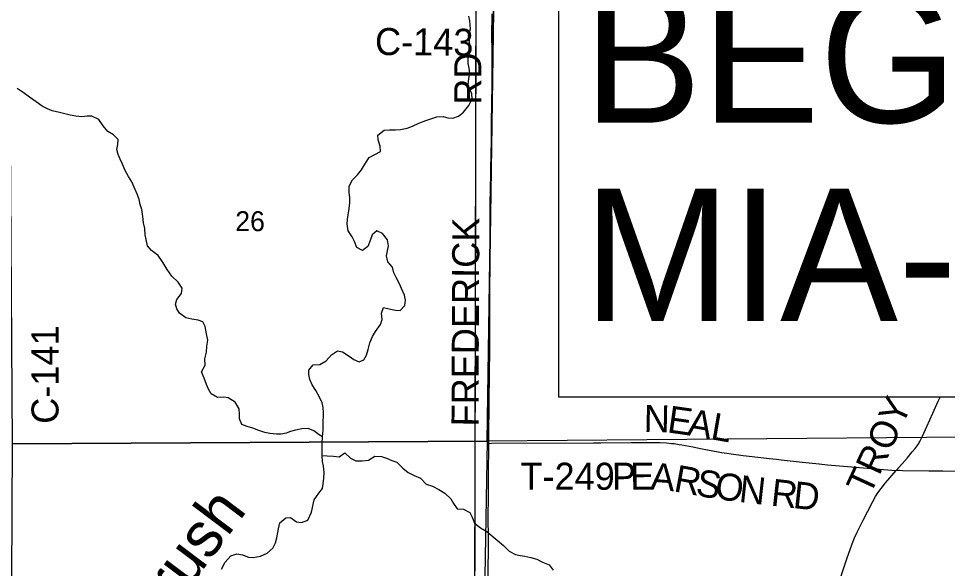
# Model space of a CAD drawing. Extents: x 0 to 680, y 0 to 440.
# Drawn here: x 401.22 to 435.64, y 201.75 to 222.12 of the extents above; entities that cross this region are included whole.
import ezdxf

# ---------------------------------------------------------------- set-up
doc = ezdxf.new("R2010")
doc.units = 0
for name, color, linetype in [('GM_X_County_Road', 7, 'Continuous'), ('GM_X_County_Road_Text', 7, 'Continuous'), ('GM_X_Minor_River', 7, 'Continuous'), ('GM_X_Minor_River_Text', 7, 'Continuous'), ('GM_X_Section', 7, 'Continuous'), ('GM_X_Section_Text', 7, 'Continuous'), ('GM_X_Township', 7, 'Continuous'), ('GM_X_Township_Road', 7, 'Continuous'), ('GM_X_Township_Road_Text', 7, 'Continuous'), ('SH_Text', 7, 'Continuous')]:
    doc.layers.add(name, color=color, linetype=linetype)

msp = doc.modelspace()

# ---------------------------------------------------------------- linework, layer by layer
at = {"layer": 'GM_X_County_Road'}
for points in [[(418.649, 206.384), (418.66, 208.158), (418.668, 208.694), (418.669, 208.88), (418.674, 209.209), (418.681, 209.603), (418.681, 209.822), (418.686, 210.511), (418.689, 211.562), (418.692, 212.303), (418.693, 212.789), (418.694, 213.073), (418.695, 213.653), (418.694, 214.036), (418.695, 214.418), (418.702, 215.063), (418.704, 215.314), (418.71, 215.73), (418.719, 216.437), (418.722, 216.556), (418.749, 217.604), (418.754, 217.831), (418.754, 217.965), (418.753, 218.117), (418.763, 219.153), (418.77, 219.503), (418.772, 219.875), (418.767, 220.959), (418.766, 221.473), (418.767, 222.293)], [(433.748, 205.376), (434.146, 205.837), (434.343, 206.065), (434.45, 206.196), (434.518, 206.287), (434.551, 206.335), (434.58, 206.381), (434.602, 206.418), (434.62, 206.451), (434.719, 206.655), (434.883, 207.01), (435.104, 207.498), (435.305, 207.948), (435.375, 208.101)], [(418.61, 198.939), (418.609, 199.291), (418.607, 199.861), (418.622, 200.591), (418.618, 201.259), (418.619, 201.52), (418.637, 202.644), (418.637, 202.927), (418.625, 203.591), (418.635, 204.472), (418.638, 204.6), (418.639, 204.982), (418.639, 205.036), (418.641, 205.134), (418.643, 205.543), (418.646, 206.004), (418.648, 206.179), (418.649, 206.384)], [(430.575, 197.342), (430.579, 197.368), (430.589, 197.425), (430.598, 197.467), (430.718, 197.945), (430.88, 198.57), (431.025, 199.109), (431.159, 199.606), (431.296, 200.113), (431.495, 200.785), (431.746, 201.589), (431.917, 202.109), (432.109, 202.657), (432.196, 202.88), (432.293, 203.088), (432.522, 203.536), (432.866, 204.209), (432.977, 204.409), (433.065, 204.547), (433.186, 204.714), (433.351, 204.918), (433.748, 205.376)]]:
    msp.add_lwpolyline(points, dxfattribs=at)
at = {"layer": 'GM_X_Minor_River'}
for points in [[(413.845, 209.408), (414.02, 209.473), (414.11, 209.653), (414.181, 209.866), (414.238, 210.114), (414.342, 210.341), (414.452, 210.534), (414.637, 210.786), (414.693, 210.967), (414.67, 211.209), (414.74, 211.416), (415.001, 211.359), (415.188, 211.323), (415.369, 211.3), (415.54, 211.492), (415.556, 211.694), (415.519, 211.875), (415.408, 212.118), (415.344, 212.3), (415.213, 212.53), (415.128, 212.699), (415.077, 212.915), (414.912, 213.105), (414.855, 213.334), (414.891, 213.515), (414.928, 213.702), (414.897, 213.924), (414.713, 214.155), (414.493, 214.258), (414.323, 214.106), (414.246, 213.899), (414.162, 213.672), (413.965, 213.534), (413.759, 213.637), (413.675, 213.86), (413.583, 214.036), (413.432, 214.259), (413.402, 214.501), (413.412, 214.689), (413.471, 215.091), (413.494, 215.299), (413.497, 215.486), (413.473, 215.688), (413.476, 215.909), (413.6, 216.143), (413.778, 216.328), (413.928, 216.521), (414.073, 216.76), (414.21, 216.973), (414.426, 217.084), (414.636, 217.195), (414.625, 217.397), (414.548, 217.633), (414.531, 217.801), (414.775, 217.992), (414.97, 217.996), (415.191, 218), (415.373, 218.011), (415.629, 218.061), (415.824, 218.132), (416.061, 218.243), (416.317, 218.34), (416.54, 218.424), (416.722, 218.482), (416.957, 218.499), (417.124, 218.443), (417.312, 218.427), (417.528, 218.505), (417.711, 218.65), (417.903, 218.896), (418.034, 219.149), (418.023, 219.33), (417.945, 219.499), (417.887, 219.668), (417.904, 219.902), (417.94, 220.103), (417.923, 220.284), (417.878, 220.459), (417.888, 220.647), (417.938, 220.854), (417.941, 221.089), (417.931, 221.317), (417.9, 221.485), (417.964, 221.739), (417.948, 222.041), (417.903, 222.21)], [(412.489, 206.627), (412.362, 206.696), (412.17, 206.853), (411.956, 206.937), (411.721, 206.92), (411.479, 206.869), (411.304, 206.818), (411.135, 206.76), (410.953, 206.722), (410.779, 206.718), (410.531, 206.748), (410.35, 206.784), (410.13, 206.861), (409.909, 206.945), (409.689, 207.008), (409.502, 207.084), (409.404, 207.287), (409.414, 207.462), (409.396, 207.663), (409.245, 207.907), (408.993, 208.071), (408.825, 208.094), (408.597, 208.083), (408.364, 208.221), (408.259, 208.39), (408.188, 208.566), (408.097, 208.802), (408, 209.038), (408.131, 209.284), (408.121, 209.513), (408.185, 209.767), (408.195, 209.988), (408.239, 210.209), (408.188, 210.438), (408.138, 210.714), (408.047, 210.883), (407.873, 210.946), (407.646, 210.982), (407.425, 211.039), (407.192, 211.203), (407.088, 211.372), (407.043, 211.541), (407.086, 211.708), (407.264, 211.94), (407.287, 212.135), (407.142, 212.351), (406.897, 212.583), (406.726, 212.827), (406.582, 213.077), (406.391, 213.341), (406.152, 213.533), (406, 213.702), (405.95, 213.938), (405.919, 214.106), (405.896, 214.348), (405.858, 214.55), (405.828, 214.792), (405.792, 215.047), (405.734, 215.236), (405.69, 215.424), (405.625, 215.593), (405.547, 215.795), (405.417, 216.079), (405.292, 216.275), (405.175, 216.498), (405.078, 216.728), (404.986, 216.917), (404.908, 217.085), (404.864, 217.274), (404.9, 217.461), (404.909, 217.636), (404.744, 217.812), (404.524, 217.936), (404.353, 218.146), (404.195, 218.377), (403.942, 218.501), (403.761, 218.503), (403.572, 218.486), (403.344, 218.502), (403.137, 218.545), (402.736, 218.645), (402.468, 218.702), (402.295, 218.778), (402.095, 218.881), (401.875, 219.039), (401.623, 219.21), (401.397, 219.381), (401.164, 219.531)], [(408.74, 201.726), (408.877, 201.986), (409.089, 202.218), (409.312, 202.295), (409.519, 202.252), (409.739, 202.162), (409.92, 202.153), (410.183, 202.209), (410.433, 202.32), (410.643, 202.498), (410.747, 202.692), (410.79, 202.886), (410.849, 203.22), (410.905, 203.441), (411.13, 203.619), (411.298, 203.637), (411.524, 203.479), (411.704, 203.45), (411.941, 203.541), (412.079, 203.834), (412.18, 204.289), (412.351, 204.535), (412.481, 204.715), (412.511, 204.889), (412.54, 205.09), (412.55, 205.304), (412.52, 205.54), (412.489, 205.715), (412.472, 205.93), (412.468, 206.124), (412.479, 206.393), (412.489, 206.627), (412.506, 206.869), (412.516, 207.09), (412.522, 207.513), (412.505, 207.708), (412.474, 207.89), (412.376, 208.092), (412.239, 208.336), (412.101, 208.546), (412.016, 208.755), (411.979, 208.93), (411.974, 209.098), (412.138, 209.29), (412.387, 209.3), (412.617, 209.438), (412.815, 209.663), (413.039, 209.808), (413.226, 209.772), (413.472, 209.614), (413.645, 209.491), (413.845, 209.408)], [(412.472, 205.93), (412.653, 205.92), (412.888, 205.911), (413.109, 205.881), (413.313, 206.032), (413.524, 205.835), (413.724, 205.731), (413.959, 205.742), (414.188, 205.758), (414.425, 205.91), (414.666, 205.893), (414.853, 205.83), (415.054, 205.753), (415.24, 205.684), (415.465, 205.459), (415.658, 205.309), (415.878, 205.198), (416.111, 205.088), (416.329, 204.877), (416.557, 204.8), (416.796, 204.676), (417.023, 204.532), (417.241, 204.327), (417.346, 204.151), (417.477, 203.955), (417.712, 203.945), (417.945, 203.821), (418.036, 203.645), (418.121, 203.429), (418.34, 203.252), (418.579, 203.121), (418.964, 202.794), (419.196, 202.602), (419.401, 202.392), (419.634, 202.268), (419.808, 202.225), (419.989, 202.202), (420.203, 202.152), (420.423, 202.089), (420.643, 201.985), (420.883, 201.881), (421.035, 201.685)]]:
    msp.add_lwpolyline(points, dxfattribs=at)
at = {"layer": 'GM_X_Section'}
for points in [[(400.888, 223.252), (418.837, 223.238), (418.587, 206.469), (401.002, 206.368)], [(401.002, 206.368), (418.587, 206.469), (418.28, 188.572), (400.916, 188.809)]]:
    msp.add_lwpolyline(points, close=True, dxfattribs=at)
msp.add_lwpolyline([(436.355, 208.101), (436.352, 206.612), (418.587, 206.469), (418.837, 223.238), (421.242, 223.248)], dxfattribs=at)
at = {"layer": 'GM_X_Township'}
for points in [[(345.039, 295.02), (345.039, 188.757), (345.473, 188.756), (347.217, 188.747), (347.794, 188.745), (350.054, 188.756), (350.975, 188.76), (352.892, 188.767), (353.65, 188.774), (356.075, 188.765), (356.617, 188.773), (363.409, 188.772), (363.555, 188.769), (365.255, 188.724), (373.709, 188.721), (379.321, 188.719), (384.35, 188.722), (392.938, 188.728), (395.267, 188.729), (408.033, 188.58), (418.103, 188.464), (418.29, 277.524)], [(462.863, 188.461), (453.715, 188.46), (445.125, 188.46), (442.14, 188.46), (436.81, 188.46), (431.356, 188.464), (427.705, 188.461), (424.277, 188.461), (423.043, 188.461), (422.013, 188.468), (419.983, 188.596), (418.395, 188.598), (418.103, 188.464), (418.112, 192.793), (418.174, 222.27), (418.189, 229.579), (418.215, 241.926), (418.225, 246.943), (418.251, 258.932), (418.289, 277.209)]]:
    msp.add_lwpolyline(points, dxfattribs=at)
at = {"layer": 'GM_X_Township_Road'}
for points in [[(418.649, 206.384), (418.75, 206.385), (422.525, 206.397), (422.798, 206.398), (423.937, 206.41), (424.659, 206.415), (424.987, 206.411), (425.235, 206.4), (425.418, 206.384), (425.514, 206.373), (425.703, 206.346), (425.801, 206.329), (426.205, 206.252), (426.499, 206.196), (426.755, 206.146), (427.145, 206.073), (427.273, 206.049), (427.464, 206.016), (427.634, 205.991), (428.069, 205.934), (428.84, 205.849), (429.035, 205.827), (429.18, 205.811), (429.313, 205.795), (429.484, 205.774), (430.277, 205.687), (430.886, 205.623), (431.202, 205.59), (432.085, 205.51), (433.274, 205.409), (433.748, 205.376)], [(436.466, 205.329), (435.47, 205.347), (434.955, 205.358), (433.985, 205.371), (433.865, 205.373), (433.748, 205.376)]]:
    msp.add_lwpolyline(points, dxfattribs=at)
at = {"layer": 'SH_Text'}
msp.add_lwpolyline([(421.242, 225.115), (473.467, 225.115), (473.467, 208.101), (421.242, 208.101)], close=True, dxfattribs=at)

# ---------------------------------------------------------------- texts
at = {"layer": 'GM_X_County_Road_Text'}
for s, rotation, p in [('C-143', 359.4485, (414.427, 220.774)), ('RD', 90, (418.369, 218.93)), ('FREDERICK', 89.7537, (418.266, 207.007)), ('C-141', 90, (402.702, 207.107)), ('TROY', 65.2246, (432.775, 204.417))]:
    msp.add_text(s, height=1.0014, rotation=rotation, dxfattribs=at).set_placement(p)
at = {"layer": 'GM_X_Minor_River_Text'}
msp.add_text('Brush', height=1.6704, rotation=53.017, dxfattribs=at).set_placement((406.201, 199.228))
at = {"layer": 'GM_X_Section_Text'}
msp.add_text('26', height=0.7377, rotation=0, dxfattribs=at).set_placement((409.253, 214.246))
at = {"layer": 'GM_X_Township_Road_Text'}
for s, height, rotation, p in [('N', 1.001, 358.8233, (424.382, 206.811)), ('E', 1.001, 351.8905, (425.231, 206.796)), ('A', 1.001, 350.2616, (425.965, 206.691)), ('L', 1.001, 350.2115, (426.834, 206.542)), ('T-249', 1.0014, 0, (419.82, 204.664)), ('P', 1.001, 0.4775, (423.215, 204.663)), ('E', 1.001, 0.3579, (423.89, 204.668)), ('A', 1.001, 355.672, (424.618, 204.674)), ('R', 1.001, 349.6297, (425.469, 204.611)), ('S', 1.001, 349.6722, (426.278, 204.463)), ('O', 1.001, 352.3331, (426.993, 204.334)), ('N', 1.001, 353.6258, (427.891, 204.213)), ('R', 1.001, 353.6704, (429.074, 204.081)), ('D', 1.001, 353.831, (429.895, 203.99))]:
    msp.add_text(s, height=height, rotation=rotation, dxfattribs=at).set_placement(p)
at = {"layer": 'SH_Text'}
for s, p in [('BEGIN PROJECT:', (422.163, 218.264)), ('MIA-75-0.00', (422.163, 210.914))]:
    msp.add_text(s, height=4.9, dxfattribs=at).set_placement(p)

doc.saveas('drawing.dxf')
